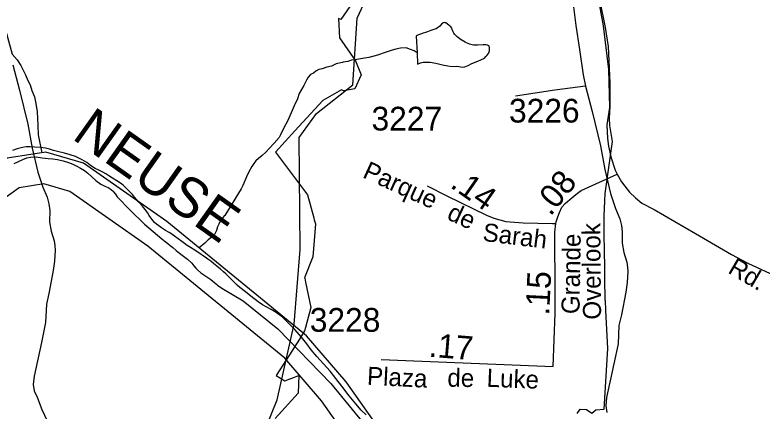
# Model space of a CAD drawing. Extents: x 2169602 to 2449496, y 721995 to 810662.
# Drawn here: x 2406174 to 2410109, y 774064 to 776150 of the extents above; entities that cross this region are included whole.
import ezdxf

# ---------------------------------------------------------------- set-up
doc = ezdxf.new("R2010")
doc.units = 0
doc.layers.add('Default', color=7, linetype='Continuous')

msp = doc.modelspace()

# ---------------------------------------------------------------- linework, layer by layer
at = {"layer": 'Default'}
msp.add_line((2408103, 774336.3), (2409008.2, 774298.4), dxfattribs=at)
for points in [[(2408860, 777651.6), (2408744.3, 777553.8), (2408498.9, 777339.2), (2408253.5, 777185.9), (2407936.5, 776971.3), (2407670.6, 776910), (2407486.5, 776726.1), (2407251.3, 776787.4), (2407149.1, 776715.9), (2407128.6, 776634.1), (2406985.5, 776470.6), (2406801.4, 776419.6), (2406515.1, 776368.5), (2406259.4, 776511.5), (2406157.2, 776501.3), (2406085.6, 776358.2), (2406095.8, 776174.3), (2406159, 775943.2), (2406185.4, 775913.2)], [(2409069.3, 777201.7), (2409061.9, 777080.7), (2409064.4, 776989.3), (2409084.1, 776905.3), (2409108.8, 776799.1), (2409161.9, 776626.2), (2409212.6, 776418.7), (2409273.1, 776092.7), (2409300.2, 775863), (2409306.4, 775662.9), (2409291.4, 775572.2), (2409295.3, 775499.1), (2409300.4, 775460), (2409312.2, 775403.3), (2409336, 775333), (2409346.9, 775312.4)], [(2409076.2, 777139.4), (2409067.2, 777054.2), (2409043.9, 776926.4), (2409022.6, 776776.7), (2409020.1, 776691.5), (2409023.9, 776637.3), (2409043.9, 776544.4), (2409058.1, 776445), (2409076.2, 776349.5), (2409107.8, 776242.4), (2409116.9, 776192.1), (2409128.5, 776095.3), (2409148.5, 775968.8), (2409166.5, 775834.6), (2409178.8, 775775.2)], [(2407243.1, 773459.7), (2407266.6, 773555.6), (2407423.7, 773798.3), (2407554.7, 774123.7), (2407644.7, 774522.1), (2407675.7, 774915.1), (2407671.8, 775505.6), (2407762.6, 775631.7), (2407953.7, 775782), (2407976.7, 776132.5), (2408034.7, 776259.2), (2408241.6, 776425.6), (2408257.8, 776467.9)], [(2408000.7, 776287.6), (2407890.7, 776125.9), (2407879.2, 776132), (2407884.2, 776029.1), (2407967.7, 775909.4), (2407997.4, 775835.6), (2407964.9, 775761.8), (2407905.2, 775750.1), (2407894.2, 775755.6), (2407795.4, 775699.2), (2407649.2, 775539.6), (2407546.4, 775427.8), (2407715.4, 775203.2), (2407747.9, 775081.6), (2407750.7, 775071.4), (2407756.4, 775049.8), (2407749.9, 774961.8), (2407743.7, 774876.3), (2407699.7, 774765.7), (2407700.2, 774764), (2407704.4, 774743.3), (2407732.2, 774608.9), (2407704.4, 774503.9), (2407699.7, 774486.5), (2407672.2, 774443.3), (2407603.9, 774336.4), (2407550.9, 774251.5), (2407595.4, 774224), (2407668.9, 774252.2), (2407665.9, 774158.4), (2407544.2, 774024.3)], [(2408000.7, 776287.6), (2407890.7, 776125.9), (2407879.2, 776132), (2407884.2, 776029.1), (2407967.7, 775909.4), (2407997.4, 775835.6), (2407964.9, 775761.8), (2407905.2, 775750.1), (2407894.2, 775755.6), (2407795.4, 775699.2), (2407649.2, 775539.6), (2407546.4, 775427.8), (2407715.4, 775203.2), (2407747.9, 775081.6), (2407750.7, 775071.4), (2407756.4, 775049.8), (2407749.9, 774961.8), (2407743.7, 774876.3), (2407699.7, 774765.7), (2407700.2, 774764), (2407704.4, 774743.3), (2407732.2, 774608.9), (2407704.4, 774503.9), (2407699.7, 774486.5), (2407672.2, 774443.3), (2407603.9, 774336.4), (2407550.9, 774251.5), (2407595.4, 774224), (2407668.9, 774252.2), (2407665.9, 774158.4), (2407544.2, 774024.3)], [(2409277.9, 774996.2), (2409277.2, 775090.7), (2409280.7, 775171.1), (2409282.4, 775209.1), (2409321.9, 775484.4), (2409312.9, 775537.1), (2409307.4, 775567.9), (2409305.9, 775604.6), (2409308.9, 775670.1), (2409309.4, 775793), (2409300.2, 775984.4), (2409285.4, 776084.8), (2409257.2, 776222.9)], [(2409277.9, 774996.2), (2409277.2, 775090.7), (2409280.7, 775171.1), (2409282.4, 775209.1), (2409321.9, 775484.4), (2409312.9, 775537.1), (2409307.4, 775567.9), (2409305.9, 775604.6), (2409308.9, 775670.1), (2409309.4, 775793), (2409300.2, 775984.4), (2409285.4, 776084.8), (2409257.2, 776222.9)], [(2408292.1, 775951.2), (2408294.4, 775891.2), (2408310.8, 775897.3), (2408324.5, 775901.3), (2408334.4, 775901.4), (2408360.8, 775901.5), (2408390.4, 775895.8), (2408426.4, 775887.9), (2408454.9, 775882), (2408476.7, 775878.3), (2408498.8, 775880.2), (2408512.6, 775878.6), (2408532.7, 775874.7), (2408544.6, 775876.6), (2408560.8, 775884.7), (2408580.6, 775895), (2408612.4, 775906.9), (2408628.4, 775913.4), (2408646.7, 775923.2), (2408654.3, 775931.4), (2408660.4, 775937.3), (2408668.4, 775947.5), (2408670.5, 775951.2), (2408674.1, 775961.2), (2408674.1, 775971.4), (2408674.1, 775979.5), (2408671.9, 775983.5), (2408670, 775987.4), (2408663.9, 775991.2), (2408654.1, 775993.1), (2408648.1, 775993.2), (2408639.9, 775993.2), (2408610.4, 775991.2), (2408589.9, 775991), (2408568.3, 775996.7), (2408546.2, 776006.5), (2408523.8, 776018.4), (2408504, 776034.4), (2408489.8, 776048.3), (2408485.7, 776054.2), (2408481.6, 776060.5), (2408477.5, 776074.1), (2408475.5, 776080.1), (2408469.7, 776088.3), (2408461.7, 776094.4), (2408451.5, 776104), (2408443.7, 776108), (2408439.4, 776107.8), (2408435.5, 776110.1), (2408429.1, 776108.2), (2408421.3, 776102), (2408411.7, 776091.8), (2408405.9, 776085.7), (2408399.8, 776081.8), (2408393.6, 776077.8), (2408385.6, 776075.8), (2408365.5, 776067.5), (2408347.5, 776061.7), (2408335.8, 776057.4), (2408324.1, 776053.5), (2408310.2, 776049.1), (2408299.7, 776045.4), (2408291.9, 776041.3), (2408287.6, 776039.1), (2408292.1, 775951.2)], [(2408292.1, 775951.2), (2408276.3, 775961.3), (2408258.1, 775969), (2408234.3, 775977), (2408204.2, 775974.7), (2408180.2, 775970.6), (2408160.5, 775964.7), (2408124.4, 775952.3), (2408084.6, 775938), (2408038.9, 775925.9), (2408004.7, 775921.7), (2407974.7, 775915.6), (2407946.8, 775911.4), (2407926.9, 775905), (2407902.9, 775901), (2407898.8, 775899.1), (2407866.9, 775893), (2407841, 775880.7), (2407817, 775874.6), (2407793, 775866.5), (2407775, 775862.3), (2407759.2, 775854.1), (2407746.9, 775844.2), (2407731.1, 775836.1), (2407719.4, 775822), (2407709.6, 775806.1), (2407695.4, 775777.8), (2407671.9, 775735.9), (2407661.8, 775707.9), (2407644.2, 775671.6), (2407628.4, 775635.4), (2407608.9, 775591.7), (2407590.9, 775555.5), (2407573.4, 775519.2), (2407565, 775505.4), (2407539.2, 775475.3), (2407515.4, 775448.9), (2407495.5, 775426.8), (2407475.8, 775410.7), (2407457.8, 775394.7), (2407443.8, 775382.6), (2407431.7, 775368.6), (2407421.9, 775352.7), (2407406.3, 775324.6), (2407394.6, 775298.4), (2407374.7, 775252.4), (2407364.9, 775234.4), (2407337.2, 775188.2), (2407307.5, 775140), (2407279.4, 775094), (2407275.7, 775091.7), (2407255.6, 775063.9), (2407247.8, 775047.6), (2407241.7, 775033.6), (2407236.1, 775015.7), (2407224.4, 774993.6), (2407212.3, 774981.6), (2407192.6, 774965.5), (2407174.6, 774949.2), (2407144.6, 774923.1)], [(2409161, 772308.5), (2408925.5, 772712.8), (2408875.4, 772752.6), (2408595.1, 773259.7), (2407918.3, 774218.5), (2407710.1, 774460.6), (2406974, 775062.6), (2406534.7, 775369.4), (2406337, 775427.8), (2406132.7, 775395.7), (2405988.4, 775292.7), (2405904.8, 775165.6), (2405866.1, 774953.6), (2405813.5, 774896.3), (2405664.8, 774846.1), (2405048.7, 774841.7), (2404832.6, 774882.2), (2404654.8, 774858.8), (2404509.3, 774858.8), (2404436.5, 774918.8), (2404333.7, 775051.5), (2404091.1, 775489.6), (2403987, 775680.8), (2403920.6, 775917.1)], [(2406185.4, 775913.2), (2406205.1, 775883.5), (2406219.7, 775855.7), (2406229.9, 775835.5), (2406242, 775805.7), (2406254.1, 775782), (2406264, 775752.1), (2406276.5, 775719.8), (2406284.7, 775684), (2406290.8, 775640.1), (2406292.9, 775604.1), (2406294.9, 775568.1), (2406297.4, 775518.3), (2406315.6, 775424.4)], [(2406163, 775888), (2406197.8, 775753.8), (2406242.4, 775574.4), (2406265.6, 775449.2), (2406294.6, 775322.7), (2406321.7, 775244), (2406343.7, 775189.8), (2406352.7, 775154.9), (2406357.2, 775120.1), (2406355.9, 775060.7), (2406365, 775011.7), (2406380.5, 774961.3), (2406384.3, 774935.5), (2406385.6, 774912.3), (2406383, 774854.2), (2406375.9, 774803.9), (2406352.7, 774683.9), (2406339.8, 774627.1), (2406334.6, 774530.3), (2406313.3, 774425.7), (2406274.6, 774247.6), (2406270.1, 774203.7), (2406275.3, 774170.2), (2406292, 774137.9), (2406316.6, 774072.1), (2406356.6, 773986.9)], [(2409017.8, 772228.4), (2408799.3, 772603.5), (2408747.7, 772644.5), (2408455.9, 773172.5), (2407788.9, 774117.5), (2407595.2, 774342.7), (2406875, 774931.7), (2406462.6, 775219.7), (2406326, 775260), (2406196.5, 775239.7), (2406108.7, 775177), (2406060.2, 775103.4), (2406019, 774877.5), (2405905.9, 774754.4), (2405688.3, 774680.8), (2404804.7, 774719.2), (2404466.4, 774709), (2404368, 774816), (2404234.3, 774963.9), (2403938.3, 775423.9), (2403840.1, 775854.6)], [(2409178.8, 775775.2), (2409017.5, 775754.5), (2408811, 775722.3)], [(2409178.8, 775775.2), (2409213.7, 775641), (2409258.2, 775461.6), (2409281.4, 775336.4), (2409310.5, 775209.9), (2409337.6, 775131.2), (2409359.5, 775077), (2409368.5, 775042.1), (2409373, 775007.3), (2409371.8, 774947.9), (2409380.8, 774898.8), (2409396.3, 774848.5), (2409400.2, 774822.7), (2409401.4, 774799.5), (2409398.9, 774741.4), (2409391.8, 774691.1), (2409368.5, 774571), (2409355.6, 774514.2), (2409350.5, 774417.4), (2409329.2, 774312.9), (2409290.4, 774134.8), (2409285.9, 774090.9), (2409291.1, 774057.3)], [(2407683.7, 774453.6), (2407647.7, 774493.9), (2407613.2, 774529.7), (2407583.5, 774558.2), (2407549.2, 774583.9), (2407523.5, 774599.6), (2407498.2, 774613.8), (2407478.5, 774624.3), (2407454.5, 774639.8), (2407439.7, 774651.2), (2407424.7, 774662.9), (2407388.7, 774691.5), (2407358.5, 774715), (2407344.7, 774727.3), (2407326.7, 774745), (2407302, 774769.4), (2407284.2, 774787.2), (2407273.2, 774797.5), (2407257.5, 774811.2), (2407237.5, 774827.6), (2407219.7, 774842), (2407205.7, 774853.2), (2407190.7, 774864.4), (2407176.5, 774874.4), (2407162.7, 774884), (2407152.7, 774890.7), (2407139.7, 774899.1), (2407121.2, 774910.8), (2407099, 774925.1), (2407081.2, 774936.7), (2407067, 774946.3), (2407053, 774956.3), (2407034, 774970.6), (2407015.2, 774984.9), (2407001, 774995.4), (2406987, 775004.2), (2406968, 775015.7), (2406946.2, 775029.8), (2406932.2, 775039.2), (2406920.5, 775047.6), (2406910, 775057), (2406895, 775075.1), (2406881.5, 775094.7), (2406871.5, 775110.5), (2406860.7, 775125.2), (2406845.2, 775143.4), (2406827.5, 775164.1), (2406815, 775178.7), (2406804.5, 775191.4), (2406793.2, 775204), (2406775.5, 775222.4), (2406757.5, 775240.1), (2406743.7, 775253.6), (2406730.2, 775264.3), (2406710.7, 775277), (2406687.7, 775291.1), (2406669.2, 775302.8), (2406653.5, 775312.7), (2406636.5, 775322.2), (2406616, 775332.6), (2406596, 775342.3), (2406583, 775349.9), (2406571, 775359.4), (2406552.5, 775373.1), (2406528, 775387.8), (2406493, 775404.2), (2406464.2, 775414.1), (2406434.5, 775421.7), (2406406.2, 775428.9), (2406378, 775436.3), (2406356, 775442.9), (2406335.5, 775448), (2406308.5, 775451.8), (2406277.5, 775454.1), (2406254, 775455.2), (2406234, 775455.3), (2406213.5, 775452.9), (2406186.2, 775446), (2406160.5, 775436.4)], [(2407683.7, 774453.6), (2407647.7, 774493.9), (2407613.2, 774529.7), (2407583.5, 774558.2), (2407549.2, 774583.9), (2407523.5, 774599.6), (2407498.2, 774613.8), (2407478.5, 774624.3), (2407454.5, 774639.8), (2407439.7, 774651.2), (2407424.7, 774662.9), (2407388.7, 774691.5), (2407358.5, 774715), (2407344.7, 774727.3), (2407326.7, 774745), (2407302, 774769.4), (2407284.2, 774787.2), (2407273.2, 774797.5), (2407257.5, 774811.2), (2407237.5, 774827.6), (2407219.7, 774842), (2407205.7, 774853.2), (2407190.7, 774864.4), (2407176.5, 774874.4), (2407162.7, 774884), (2407152.7, 774890.7), (2407139.7, 774899.1), (2407121.2, 774910.8), (2407099, 774925.1), (2407081.2, 774936.7), (2407067, 774946.3), (2407053, 774956.3), (2407034, 774970.6), (2407015.2, 774984.9), (2407001, 774995.4), (2406987, 775004.2), (2406968, 775015.7), (2406946.2, 775029.8), (2406932.2, 775039.2), (2406920.5, 775047.6), (2406910, 775057), (2406895, 775075.1), (2406881.5, 775094.7), (2406871.5, 775110.5), (2406860.7, 775125.2), (2406845.2, 775143.4), (2406827.5, 775164.1), (2406815, 775178.7), (2406804.5, 775191.4), (2406793.2, 775204), (2406775.5, 775222.4), (2406757.5, 775240.1), (2406743.7, 775253.6), (2406730.2, 775264.3), (2406710.7, 775277), (2406687.7, 775291.1), (2406669.2, 775302.8), (2406653.5, 775312.7), (2406636.5, 775322.2), (2406616, 775332.6), (2406596, 775342.3), (2406583, 775349.9), (2406571, 775359.4), (2406552.5, 775373.1), (2406528, 775387.8), (2406493, 775404.2), (2406464.2, 775414.1), (2406434.5, 775421.7), (2406406.2, 775428.9), (2406378, 775436.3), (2406356, 775442.9), (2406335.5, 775448), (2406308.5, 775451.8), (2406277.5, 775454.1), (2406254, 775455.2), (2406234, 775455.3), (2406213.5, 775452.9), (2406186.2, 775446), (2406160.5, 775436.4)], [(2406169.4, 775368.6), (2406188.7, 775377.4), (2406215, 775388.5), (2406236.3, 775396.9), (2406256.2, 775401.8), (2406285.7, 775402.3), (2406317.7, 775398.5), (2406349.1, 775394.2), (2406373.7, 775391.7), (2406398.9, 775388.5), (2406428.4, 775381.4), (2406456.3, 775372.7), (2406479.3, 775364.3), (2406483.2, 775362.4), (2406500, 775354.6), (2406519.7, 775343.6), (2406539.8, 775330.5), (2406558.2, 775316.3), (2406578.5, 775297.7), (2406599.4, 775278.9), (2406626.9, 775259.5), (2406647.8, 775248.9), (2406665.5, 775240.9), (2406681, 775231.5), (2406692.5, 775220.4), (2406693.5, 775219.1), (2406703, 775206.8), (2406713, 775192), (2406780.5, 775121.4), (2406856.2, 775048.5), (2406947.8, 774971.1), (2406965, 774957.7), (2406980, 774945.9), (2406991.5, 774936.7), (2407005, 774925.1), (2407022.7, 774910.4), (2407041.3, 774895.6), (2407062.6, 774879.7), (2407083.1, 774863.9), (2407105.1, 774843.2), (2407117.2, 774829.4), (2407127.4, 774817), (2407135.2, 774807.6), (2407153.7, 774792.3), (2407179.9, 774775), (2407206.2, 774757.3), (2407216.8, 774749.1), (2407226.7, 774740.3), (2407237.1, 774730.1), (2407240.2, 774727.3), (2407264.2, 774711.1), (2407375.8, 774644.7), (2407558.7, 774497.1), (2407837.3, 774209.6), (2408006.5, 774004)], [(2409023.4, 775051.2), (2409024.8, 775060.9), (2409033.6, 775087.1), (2409042.3, 775109.1), (2409055.5, 775137.5), (2409071.4, 775157), (2409096, 775178.6), (2409127.6, 775204), (2409143.8, 775216.5), (2409157.1, 775225.1), (2409346.9, 775312.4)], [(2409346.9, 775312.4), (2409368.4, 775271.6), (2409386, 775248.5), (2409411.8, 775217.3), (2409443.5, 775186.8), (2409475.9, 775159.4), (2409540.4, 775126.1), (2409758.4, 774998.5), (2409948.6, 774887.9), (2410033.8, 774842.9), (2410152.4, 774788.6), (2410227.7, 774764.2), (2410516.9, 774710.3), (2410630.5, 774666.4), (2410716.3, 774620.6), (2410776.1, 774580.6), (2410843.9, 774524.8), (2410875.8, 774478.9), (2410937.8, 774381), (2410957.6, 774321.8), (2410983.5, 774239.5), (2411023.3, 774143.7), (2411079.2, 774051.9)], [(2408346.2, 775250.2), (2408448.1, 775198.3), (2408657.7, 775096), (2408697, 775080.7), (2408759.6, 775061.7), (2408851.8, 775054.7), (2409006.3, 775051.1), (2409023.4, 775051.2)], [(2409008.2, 774298.4), (2409019.4, 774580.2), (2409019.5, 774743.5), (2409018.2, 774949.3), (2409018.2, 775005.5), (2409023.4, 775051.2)], [(2409135.2, 774051.4), (2409151.4, 774074.9), (2409183.7, 774072.7), (2409213.4, 774053.3), (2409233.7, 774069.9), (2409277.7, 774074.3), (2409297.2, 774394.1), (2409285.9, 774594.6), (2409284.7, 774646.3), (2409283.4, 774646.3), (2409281.4, 774764), (2409280.4, 774821.2), (2409278.7, 774907.8), (2409277.9, 774996.2)], [(2409135.2, 774051.4), (2409151.4, 774074.9), (2409183.7, 774072.7), (2409213.4, 774053.3), (2409233.7, 774069.9), (2409277.7, 774074.3), (2409297.2, 774394.1), (2409285.9, 774594.6), (2409284.7, 774646.3), (2409283.4, 774646.3), (2409281.4, 774764), (2409280.4, 774821.2), (2409278.7, 774907.8), (2409277.9, 774996.2)], [(2408023.5, 774043.6), (2407998.5, 774069.7), (2407969.7, 774102.4), (2407934.7, 774144.7), (2407895.2, 774195.1), (2407865, 774235.3), (2407834.5, 774273.5), (2407800.2, 774312.1), (2407764.7, 774351.2), (2407735.2, 774386.3), (2407711.7, 774417.6), (2407683.7, 774453.6)], [(2408023.5, 774043.6), (2407998.5, 774069.7), (2407969.7, 774102.4), (2407934.7, 774144.7), (2407895.2, 774195.1), (2407865, 774235.3), (2407834.5, 774273.5), (2407800.2, 774312.1), (2407764.7, 774351.2), (2407735.2, 774386.3), (2407711.7, 774417.6), (2407683.7, 774453.6)]]:
    msp.add_lwpolyline(points, dxfattribs=at)

# ---------------------------------------------------------------- texts
for s, p in [('3226', (2408776.4, 775583.6)), ('3227', (2408052.4, 775541.6)), ('3228', (2407727.2, 774481.9))]:
    msp.add_text(s, height=125, dxfattribs=at).set_placement(p)
for s, height, rotation, p in [('NEUSE', 210, 324.6862, (2406468.7, 775501.5)), ('Parque', 95, 335.4319, (2408000, 775296.5)), ('.08', 125, 51.2696, (2408994.4, 775086.3)), ('.14', 125, 325.0837, (2408461.5, 775245.7)), ('de', 95, 335.09, (2408443.8, 775077)), ('Sarah', 95, 352.8965, (2408634.1, 774960.9)), ('Overlook', 95, 90.508, (2409261.3, 774546)), ('Grande', 95, 89.0736, (2409147.5, 774574.2)), ('Rd.', 95, 329.4411, (2409923.9, 774795)), ('.15', 125, 87.236, (2408987.7, 774566.1)), ('.17', 125, 355.3401, (2408351, 774350.9)), ('Plaza', 95, 357.095, (2408027, 774203.1)), ('de', 95, 358.9629, (2408451.1, 774192.9)), ('Luke', 95, 357.7713, (2408657.3, 774192.4))]:
    msp.add_text(s, height=height, rotation=rotation, dxfattribs=at).set_placement(p)

doc.saveas('drawing.dxf')
